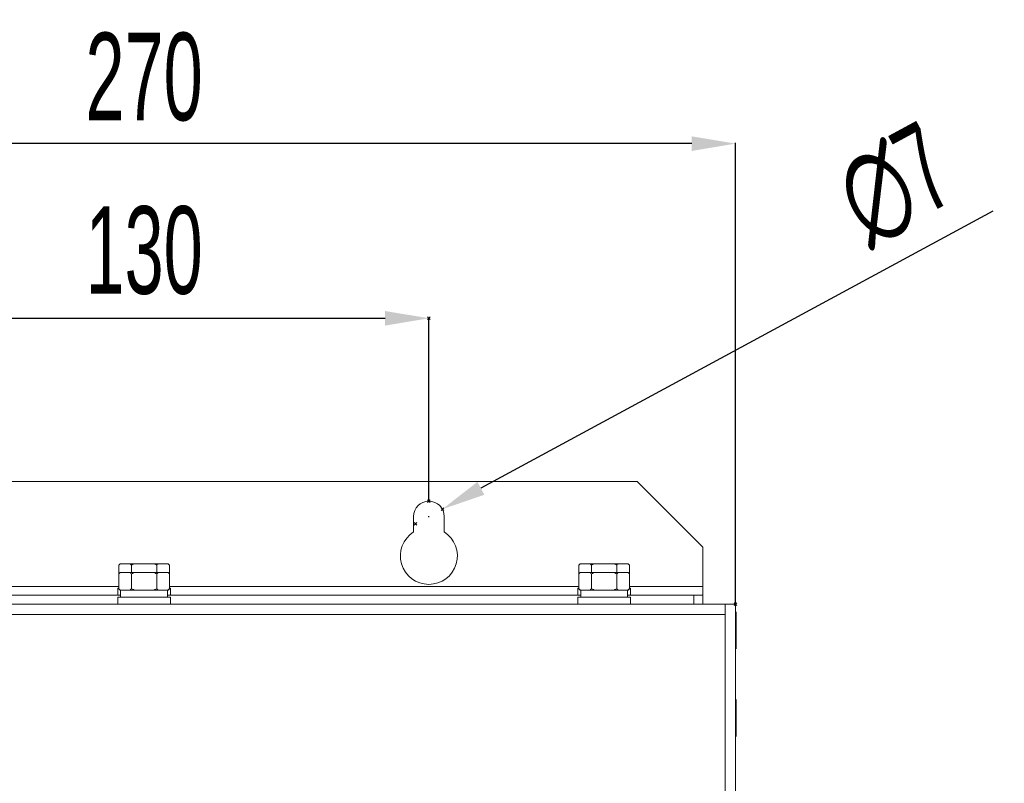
# Model space of a CAD drawing. Header units: millimetres. Extents: x -473 to 23648, y -382 to 1866.
# Tile 330 of 434: x 14688 to 14913, y 802 to 976. Entities that reach past the tile are written whole.
import ezdxf

# ---------------------------------------------------------------- set-up
doc = ezdxf.new("R2010")
doc.units = ezdxf.units.MM
doc.header["$LTSCALE"] = 80
doc.header["$PDMODE"] = 3
doc.header["$PDSIZE"] = 0.3
doc.layers.get('0').update_dxf_attribs({"linetype": 'CONTINUOUS'})
doc.styles.get("Standard").update_dxf_attribs({"font": 'technic_.ttf', "width": 0.7})
doc.dimstyles.get("Standard").update_dxf_attribs({"dimtxt": 3, "dimasz": 3, "dimexe": 0.18, "dimexo": 0.0625, "dimgap": 0.09, "dimtad": 1, "dimdsep": 46, "dimtxsty": 'Standard', "dimcen": 0.09, "dimadec": 0, "dimazin": 0, "dimtol": 1, "dimtp": 0.01, "dimtm": 0.01, "dimtfac": 1, "dimtofl": 0, "dimtmove": 0, "dimatfit": 3, "dimfxl": 1, "dimtolj": 1, "dimarcsym": 0})

# ---------------------------------------------------------------- blocks, each defined once
blk = doc.blocks.new('*D104')
at = {"color": 0, "lineweight": -2, "transparency": 16777216}
for p, q in [((14581.84, 843.11), (14581.84, 948.35)), ((14841.84, 948.17), (14591.84, 948.17)), ((14851.84, 843.11), (14851.84, 948.35))]:
    blk.add_line(p, q, dxfattribs=at)
at = {"color": 0, "lineweight": 0, "transparency": 16777216}
for p in [(14581.84, 948.17), (14581.84, 843.05), (14851.84, 843.05)]:
    blk.add_point(p, dxfattribs=at)
for points in [[(14591.84, 949.84), (14591.84, 946.5), (14581.84, 948.17)], [(14841.84, 949.84), (14841.84, 946.5), (14851.84, 948.17)]]:
    blk.add_solid(points, dxfattribs=at)
at = {"color": 0, "lineweight": 0, "transparency": 16777216, "insert": (14716.84, 963.35), "char_height": 20, "attachment_point": 5}
blk.add_mtext('\\A1;270', dxfattribs=at)
blk = doc.blocks.new('*D105')
at = {"color": 0, "lineweight": -2, "transparency": 16777216}
for p, q in [((14651.84, 866.61), (14651.84, 908.48)), ((14661.84, 908.3), (14771.84, 908.3)), ((14781.84, 866.61), (14781.84, 908.48))]:
    blk.add_line(p, q, dxfattribs=at)
at = {"color": 0, "lineweight": 0, "transparency": 16777216}
for p in [(14781.84, 908.3), (14651.84, 866.55), (14781.84, 866.55)]:
    blk.add_point(p, dxfattribs=at)
for points in [[(14661.84, 909.96), (14661.84, 906.63), (14651.84, 908.3)], [(14771.84, 909.96), (14771.84, 906.63), (14781.84, 908.3)]]:
    blk.add_solid(points, dxfattribs=at)
at = {"color": 0, "lineweight": 0, "transparency": 16777216, "insert": (14716.84, 923.75), "char_height": 20, "attachment_point": 5}
blk.add_mtext('\\A1;130', dxfattribs=at)
blk = doc.blocks.new('*D107')
at = {"color": 0, "lineweight": -2, "transparency": 16777216}
for p, q in [((14910.56, 932.79), (14793.71, 869.48)), ((14781.75, 863.05), (14781.93, 863.05)), ((14781.84, 862.96), (14781.84, 863.14))]:
    blk.add_line(p, q, dxfattribs=at)
at = {"color": 0, "lineweight": 0, "transparency": 16777216}
for p in [(14784.92, 864.72), (14778.76, 861.38)]:
    blk.add_point(p, dxfattribs=at)
blk.add_solid([(14792.91, 870.95), (14794.5, 868.01), (14784.92, 864.72)], dxfattribs=at)
at = {"color": 0, "lineweight": 0, "transparency": 16777216, "insert": (14888.27, 938.64), "char_height": 20, "attachment_point": 5, "rotation": 28.446}
blk.add_mtext('\\A1;∅7', dxfattribs=at)

msp = doc.modelspace()

# ---------------------------------------------------------------- linework, layer by layer
at = {"color": 0, "linetype": 'Continuous', "lineweight": 0}
for p, q in [((14829.338, 871.05), (14604.338, 871.05)), ((14844.338, 856.05), (14829.338, 871.05)), ((14778.338, 859.527), (14778.338, 863.05)), ((14785.338, 863.05), (14785.338, 859.527)), ((14844.338, 845.05), (14844.338, 856.05)), ((14711.064, 851.95), (14711.364, 852.25)), ((14711.064, 851.95), (14711.064, 846.55)), ((14711.364, 852.25), (14722.311, 852.25)), ((14713.951, 851.95), (14713.951, 850.25)), ((14719.724, 851.95), (14719.724, 850.25)), ((14722.611, 851.95), (14722.311, 852.25)), ((14722.611, 851.95), (14722.611, 846.55)), ((14816.064, 851.95), (14816.364, 852.25)), ((14816.064, 851.95), (14816.064, 846.55)), ((14816.364, 852.25), (14827.311, 852.25)), ((14818.951, 851.95), (14818.951, 850.25)), ((14824.724, 851.95), (14824.724, 850.25)), ((14827.611, 851.95), (14827.311, 852.25)), ((14827.611, 851.95), (14827.611, 846.55)), ((14711.064, 849.95), (14711.364, 850.25)), ((14711.364, 850.25), (14722.311, 850.25)), ((14713.951, 849.95), (14713.951, 846.55)), ((14719.724, 849.95), (14719.724, 846.55)), ((14722.611, 849.95), (14722.311, 850.25)), ((14816.064, 849.95), (14816.364, 850.25)), ((14816.364, 850.25), (14827.311, 850.25)), ((14818.951, 849.95), (14818.951, 846.55)), ((14824.724, 849.95), (14824.724, 846.55)), ((14827.611, 849.95), (14827.311, 850.25)), ((14617.193, 845.05), (14711.483, 845.05)), ((14711.064, 847.05), (14617.611, 847.05)), ((14710.838, 846.65), (14711.064, 846.65)), ((14710.838, 845.05), (14710.838, 846.65)), ((14711.364, 846.25), (14711.064, 846.55)), ((14711.364, 846.25), (14722.311, 846.25)), ((14711.483, 844.65), (14711.483, 846.25)), ((14722.193, 844.65), (14722.193, 846.25)), ((14722.193, 845.05), (14816.483, 845.05)), ((14722.311, 846.25), (14722.611, 846.55)), ((14816.064, 847.05), (14722.611, 847.05)), ((14722.838, 846.65), (14722.611, 846.65)), ((14722.838, 845.05), (14722.838, 846.65)), ((14815.838, 845.05), (14815.838, 846.65)), ((14815.838, 846.65), (14816.064, 846.65)), ((14816.364, 846.25), (14816.064, 846.55)), ((14816.364, 846.25), (14827.311, 846.25)), ((14816.483, 844.65), (14816.483, 846.25)), ((14827.193, 844.65), (14827.193, 846.25)), ((14827.193, 845.05), (14844.338, 845.05)), ((14827.311, 846.25), (14827.611, 846.55)), ((14844.338, 847.05), (14827.611, 847.05)), ((14827.838, 846.65), (14827.611, 846.65)), ((14827.838, 845.05), (14827.838, 846.65)), ((14842.338, 845.05), (14842.338, 843.05)), ((14844.338, 845.05), (14844.338, 843.05)), ((14581.838, 843.05), (14851.838, 843.05)), ((14710.838, 844.65), (14722.838, 844.65)), ((14710.838, 843.05), (14710.838, 844.65)), ((14722.838, 843.05), (14722.838, 844.65)), ((14815.838, 843.05), (14815.838, 844.65)), ((14815.838, 844.65), (14827.838, 844.65)), ((14827.838, 843.05), (14827.838, 844.65)), ((14849.438, 333.05), (14849.438, 843.05)), ((14851.838, 843.05), (14851.838, 333.05)), ((14849.438, 840.65), (14584.238, 840.65)), ((14851.839, 841.049), (14851.954, 841.25)), ((14851.954, 841.25), (14851.954, 832.85)), ((14851.838, 833.052), (14851.954, 832.85)), ((14851.838, 821.048), (14851.954, 821.25)), ((14851.954, 821.25), (14851.954, 812.85)), ((14851.838, 813.052), (14851.954, 812.85))]:
    msp.add_line(p, q, dxfattribs=at)
for points in [[(14711.064, 851.95), (14711.177, 852.059), (14711.287, 852.159), (14711.394, 852.25)], [(14713.621, 852.25), (14713.729, 852.159), (14713.838, 852.059), (14713.951, 851.95)], [(14713.951, 851.95), (14714.176, 852.059), (14714.396, 852.159), (14714.611, 852.25)], [(14719.065, 852.25), (14719.28, 852.159), (14719.499, 852.059), (14719.724, 851.95)], [(14719.724, 851.95), (14719.837, 852.059), (14719.947, 852.159), (14720.054, 852.25)], [(14722.281, 852.25), (14722.389, 852.159), (14722.499, 852.059), (14722.611, 851.95)], [(14816.064, 851.95), (14816.177, 852.059), (14816.287, 852.159), (14816.394, 852.25)], [(14818.621, 852.25), (14818.729, 852.159), (14818.838, 852.059), (14818.951, 851.95)], [(14818.951, 851.95), (14819.176, 852.059), (14819.396, 852.159), (14819.611, 852.25)], [(14824.065, 852.25), (14824.28, 852.159), (14824.499, 852.059), (14824.724, 851.95)], [(14824.724, 851.95), (14824.837, 852.059), (14824.947, 852.159), (14825.054, 852.25)], [(14827.281, 852.25), (14827.389, 852.159), (14827.499, 852.059), (14827.611, 851.95)], [(14711.064, 849.95), (14711.177, 850.059), (14711.287, 850.159), (14711.394, 850.25)], [(14713.621, 850.25), (14713.729, 850.159), (14713.838, 850.059), (14713.951, 849.95)], [(14713.951, 849.95), (14714.176, 850.059), (14714.396, 850.159), (14714.611, 850.25)], [(14719.065, 850.25), (14719.28, 850.159), (14719.499, 850.059), (14719.724, 849.95)], [(14719.724, 849.95), (14719.837, 850.059), (14719.947, 850.159), (14720.054, 850.25)], [(14722.281, 850.25), (14722.389, 850.159), (14722.499, 850.059), (14722.611, 849.95)], [(14816.064, 849.95), (14816.177, 850.059), (14816.287, 850.159), (14816.394, 850.25)], [(14818.621, 850.25), (14818.729, 850.159), (14818.838, 850.059), (14818.951, 849.95)], [(14818.951, 849.95), (14819.176, 850.059), (14819.396, 850.159), (14819.611, 850.25)], [(14824.065, 850.25), (14824.28, 850.159), (14824.499, 850.059), (14824.724, 849.95)], [(14824.724, 849.95), (14824.837, 850.059), (14824.947, 850.159), (14825.054, 850.25)], [(14827.281, 850.25), (14827.389, 850.159), (14827.499, 850.059), (14827.611, 849.95)], [(14711.064, 846.55), (14711.177, 846.441), (14711.287, 846.341), (14711.394, 846.25)], [(14713.621, 846.25), (14713.729, 846.341), (14713.838, 846.441), (14713.951, 846.55)], [(14713.951, 846.55), (14714.176, 846.441), (14714.396, 846.341), (14714.611, 846.25)], [(14719.065, 846.25), (14719.28, 846.341), (14719.499, 846.441), (14719.724, 846.55)], [(14719.724, 846.55), (14719.837, 846.441), (14719.947, 846.341), (14720.054, 846.25)], [(14722.281, 846.25), (14722.389, 846.341), (14722.499, 846.441), (14722.611, 846.55)], [(14816.064, 846.55), (14816.177, 846.441), (14816.287, 846.341), (14816.394, 846.25)], [(14818.621, 846.25), (14818.729, 846.341), (14818.838, 846.441), (14818.951, 846.55)], [(14818.951, 846.55), (14819.176, 846.441), (14819.396, 846.341), (14819.611, 846.25)], [(14824.065, 846.25), (14824.28, 846.341), (14824.499, 846.441), (14824.724, 846.55)], [(14824.724, 846.55), (14824.837, 846.441), (14824.947, 846.341), (14825.054, 846.25)], [(14827.281, 846.25), (14827.389, 846.341), (14827.499, 846.441), (14827.611, 846.55)]]:
    msp.add_lwpolyline(points, dxfattribs=at)
for centre, radius, start, end in [((14781.838, 863.05), 3.5, 0, 180), ((14781.838, 854.05), 6.5, 122.57897, 57.42103)]:
    msp.add_arc(centre, radius, start, end, dxfattribs=at)

# ---------------------------------------------------------------- dimensions: what is measured, and where the dimension line sits
at = {"color": 3, "lineweight": 0}
for base, p1, p2, picture, middle in [((14581.838, 948.17), (14851.838, 843.05), (14581.838, 843.05), '*D104', (14716.838, 948.17)), ((14781.838, 908.298), (14651.838, 866.55), (14781.838, 866.55), '*D105', (14716.838, 908.298))]:
    dim = msp.add_linear_dim(base=base, p1=p1, p2=p2, dimstyle='Standard', override={"dimtxt": 20, "dimasz": 10, "dimgap": 5, "dimtol": 0}, dxfattribs=at)
    dim.commit()
    dim.dimension.update_dxf_attribs({"geometry": picture, "text_midpoint": middle, "dimtype": 160})
dim = msp.add_diameter_dim_2p(p1=(14778.76, 861.383), p2=(14784.915, 864.717), dimstyle='Standard', override={"dimtxt": 20, "dimasz": 10, "dimgap": 5, "dimtol": 0}, dxfattribs=at)
dim.commit()
dim.dimension.update_dxf_attribs({"geometry": '*D107', "text_midpoint": (14895.78, 924.776), "dimtype": 163})

doc.saveas('drawing.dxf')
